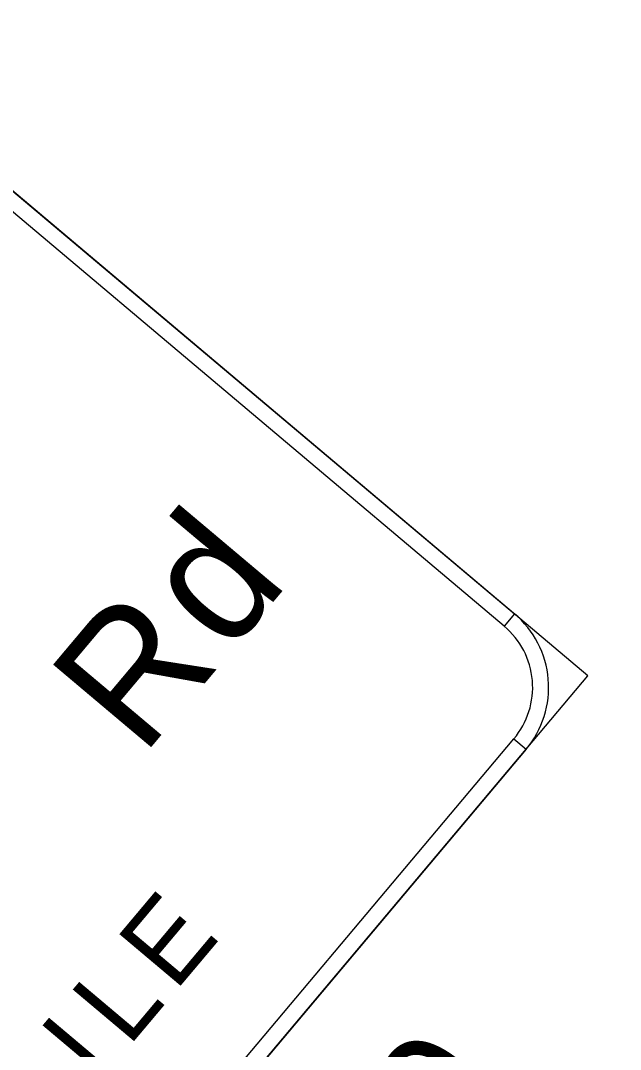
# Model space of a CAD drawing. Extents: x 2001876 to 2025694, y 804561 to 868938.
# Drawn here: x 2018550.1 to 2018645.1, y 818741.6 to 818904.3 of the extents above; entities that cross this region are included whole.
import ezdxf

# ---------------------------------------------------------------- set-up
doc = ezdxf.new("R2010")
doc.units = 0
doc.layers.add('TR SN EXTRUDED PANEL SIGNS- MOUNTED OVERHEAD', color=7, linetype='Continuous')

msp = doc.modelspace()

# ---------------------------------------------------------------- linework, layer by layer
at = {"layer": 'TR SN EXTRUDED PANEL SIGNS- MOUNTED OVERHEAD'}
for p, q in [((2018628.29, 818810.52), (2018626.66, 818808.58)), ((2018628.19, 818790.73), (2018630.13, 818789.1))]:
    msp.add_line(p, q, dxfattribs=at)
for points in [[(2018502.87, 818637.93), (2018639.92, 818800.73), (2018535.26, 818888.83), (2018398.22, 818726.03), (2018502.87, 818637.93)], [(2018626.66, 818808.58), (2018545.26, 818877.1), (2018546.89, 818879.04), (2018628.29, 818810.52), (2018626.66, 818808.58)], [(2018510.72, 818651.19), (2018628.19, 818790.73), (2018630.13, 818789.1), (2018512.66, 818649.56), (2018510.72, 818651.19)]]:
    msp.add_lwpolyline(points, close=True, dxfattribs=at)
for radius in [15.2, 12.67]:
    msp.add_arc((2018618.5, 818798.89), radius, 319.9089, 49.9091, dxfattribs=at)

# ---------------------------------------------------------------- texts
for s, height, p in [('RETAIN AND REFURBISH EXISTING BRIDGE', 20, (2018383.47, 818887.96)), ('MOUNT STRUCTURE.  REPLACE SIGNS.', 20, (2018423.74, 818889.21)), ('d', 20.27, (2018583.01, 818803.94)), ('R', 20.27, (2018569.37, 818787.73)), ('E', 12.67, (2018574.57, 818750.64)), ('L', 12.67, (2018567.2, 818741.88)), ('I', 12.67, (2018562.31, 818736.08)), ('OH-12-19', 20, (2018553.42, 818643.83))]:
    msp.add_text(s, height=height, rotation=49.9088, dxfattribs=at).set_placement(p)

doc.saveas('drawing.dxf')
